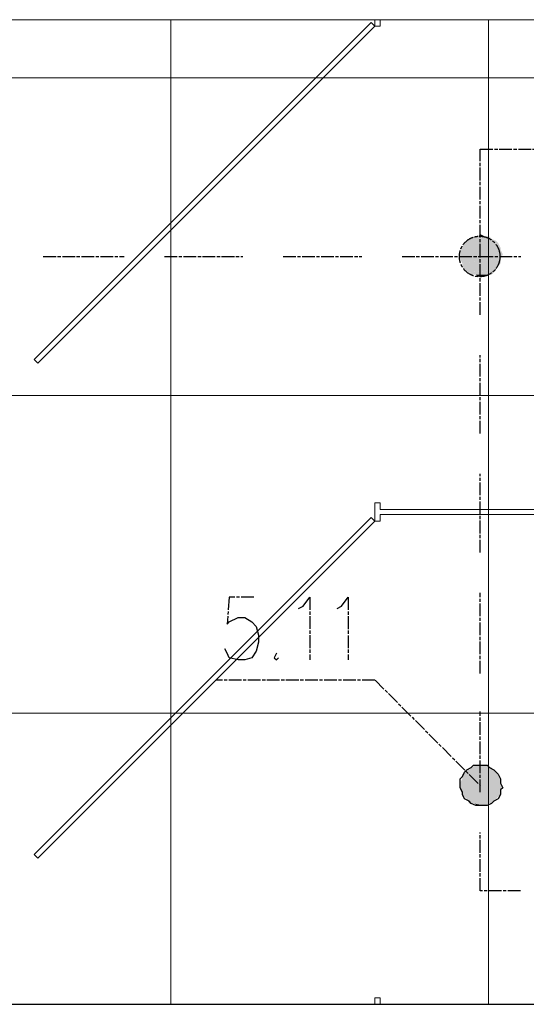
# Model space of a CAD drawing. Header units: millimetres. Extents: x -523 to 1404227, y -783705 to 1038705.
# Tile 470 of 508: x 908712 to 909669, y 219430 to 221290. Entities that reach past the tile are written whole.
import ezdxf

# ---------------------------------------------------------------- set-up
doc = ezdxf.new("R2010")
doc.units = ezdxf.units.MM
doc.linetypes.add('ACAD_ISO08W100', pattern=[36, 24, -3, 6, -3])
doc.layers.add('!!ELEKTRYKA', color=7, linetype='Continuous')

msp = doc.modelspace()

# ---------------------------------------------------------------- linework, layer by layer
at = {"layer": '!!ELEKTRYKA', "color": 252, "lineweight": 20}
for p, q in [((908062.7, 221290.06), (910682.7, 221290.06)), ((909375.62, 221284.63), (908739.23, 220648.23)), ((909375.62, 221284.63), (909382.7, 221277.56)), ((909382.7, 221290.06), (909382.7, 221277.56)), ((909392.7, 221290.06), (909392.7, 221277.56)), ((909382.7, 221277.56), (908746.3, 220641.16)), ((909392.7, 221277.56), (909382.7, 221277.56)), ((908739.23, 220648.23), (908746.3, 220641.16)), ((909382.7, 220377.56), (909382.7, 220342.56)), ((909392.7, 220377.56), (909382.7, 220377.56)), ((909392.7, 220377.56), (909392.7, 220365.06)), ((910682.7, 220365.06), (909392.7, 220365.06)), ((909392.7, 220355.06), (909392.7, 220342.56)), ((910682.7, 220355.06), (909392.7, 220355.06)), ((909375.62, 220349.63), (908739.23, 219713.23)), ((909382.7, 220342.56), (908746.3, 219706.16)), ((909375.62, 220349.63), (909382.7, 220342.56)), ((909392.7, 220342.56), (909382.7, 220342.56)), ((908739.23, 219713.23), (908746.3, 219706.16)), ((909382.7, 219442.56), (909382.7, 219430.06)), ((909392.7, 219442.56), (909382.7, 219442.56)), ((909392.7, 219442.56), (909392.7, 219430.06))]:
    msp.add_line(p, q, dxfattribs=at)
at = {"layer": '!!ELEKTRYKA', "color": 252, "lineweight": 15, "ltscale": 15}
for p, q in [((908997.7, 221290.06), (908997.7, 219430.06)), ((909597.7, 221290.06), (909597.7, 219430.06)), ((910682.7, 221180.06), (906932.7, 221180.06)), ((910682.7, 220580.06), (906932.7, 220580.06)), ((910682.7, 219980.06), (906932.7, 219980.06))]:
    msp.add_line(p, q, dxfattribs=at)
at = {"layer": '!!ELEKTRYKA', "color": 252}
msp.add_line((906932.7, 219430.06), (910682.7, 219430.06), dxfattribs=at)
at = {"layer": '!!ELEKTRYKA', "color": 5, "linetype": 'ACAD_ISO08W100', "lineweight": -3}
for points in [[(909581.81, 220732.53), (909581.81, 220842.55), (909581.81, 221045.76), (909784.9, 221045.76)], [(908756.57, 220842.55), (908909.35, 220842.55)], [(908985.44, 220842.55), (909133.35, 220842.55)], [(909209.43, 220842.55), (909357.95, 220842.55)], [(909434.14, 220842.54), (909582.18, 220842.54), (909658.6, 220842.54)], [(909581.81, 220508.11), (909581.81, 220656.28)], [(909581.81, 220283.74), (909581.81, 220431.92)], [(909581.81, 220055.18), (909581.81, 220207.55)], [(909154.41, 220199.08), (909107.92, 220199.08), (909103.69, 220148.23), (909107.92, 220152.52), (909124.83, 220160.97), (909137.51, 220160.97), (909150.19, 220152.52), (909158.64, 220144.01), (909162.87, 220127.1), (909162.87, 220114.42), (909158.64, 220097.45), (909150.19, 220084.77), (909137.51, 220080.54), (909124.83, 220080.54), (909107.92, 220084.77), (909103.69, 220093.22), (909099.47, 220101.68)], [(909238.86, 220177.94), (909247.3, 220182.16), (909259.96, 220199.1), (909259.96, 220080.56)], [(909311.31, 220177.86), (909319.75, 220182.08), (909332.4, 220199.01), (909332.4, 220080.5)], [(909196.85, 220093.22), (909192.62, 220084.78), (909196.85, 220080.55), (909201.07, 220084.78)], [(909382.97, 220042.46), (909082.21, 220042.46)], [(909383.08, 220042.45), (909581.76, 219843.46)], [(909581.81, 219830.81), (909581.81, 219983.19)], [(909658.12, 219644.48), (909581.81, 219644.48), (909581.81, 219754.56)]]:
    msp.add_lwpolyline(points, dxfattribs=at)
msp.add_lwpolyline([(909607.58, 219813.84), (909603.37, 219809.58), (909594.95, 219805.37), (909585.94, 219805.37), (909581.73, 219805.37), (909573.31, 219805.37), (909564.9, 219809.58), (909560.69, 219813.84), (909552.27, 219818.05), (909548.07, 219826.53), (909548.07, 219830.79), (909543.86, 219839.21), (909543.86, 219847.69), (909543.86, 219856.16), (909548.07, 219860.43), (909552.27, 219868.84), (909556.48, 219873.11), (909564.9, 219877.32), (909569.1, 219881.59), (909577.52, 219881.59), (909585.94, 219881.59), (909594.95, 219881.59), (909599.16, 219877.32), (909607.58, 219873.11), (909611.78, 219868.84), (909615.99, 219864.64), (909620.2, 219856.16), (909620.2, 219847.69), (909624.41, 219839.21), (909620.2, 219835), (909620.2, 219826.53), (909615.99, 219818.05)], close=True, dxfattribs=at)
msp.add_circle((909580.77, 220842.77), 38.33, dxfattribs=at)
msp.add_circle((909580.77, 220842.77), 38.33, dxfattribs=at)
for points in [[(909602.56, 220876.46), (909556.28, 220872.26), (909611.57, 220872.26)], [(909602.56, 220876.46), (909560.49, 220876.46), (909556.28, 220872.26)], [(909598.97, 220880.6), (909561.11, 220876.4), (909603.18, 220876.4)], [(909598.97, 220880.6), (909569.52, 220880.6), (909561.11, 220876.4)], [(909581.88, 220884.89), (909577.67, 220880.68), (909590.29, 220880.68)], [(909620.2, 220859.51), (909543.86, 220855.25), (909620.2, 220855.25)], [(909620.2, 220859.51), (909548.07, 220859.51), (909543.86, 220855.25)], [(909615.92, 220867.95), (909548, 220859.47), (909620.13, 220859.47)], [(909615.92, 220867.95), (909552.21, 220867.95), (909548, 220859.47)], [(909611.64, 220872.24), (909552.14, 220867.97), (909615.85, 220867.97)], [(909611.64, 220872.24), (909556.35, 220872.24), (909552.14, 220867.97)], [(909620.2, 220855.25), (909543.86, 220846.77), (909624.41, 220846.77)], [(909620.2, 220855.25), (909543.86, 220855.25), (909543.86, 220846.77)], [(909624.41, 220846.77), (909543.86, 220838.35), (909620.2, 220838.35)], [(909624.41, 220846.77), (909543.86, 220846.77), (909543.86, 220838.35)], [(909620.2, 220838.35), (909543.86, 220838.35), (909548.07, 220829.88)], [(909620.13, 220838.32), (909548, 220829.84), (909620.13, 220829.84)], [(909620.13, 220829.84), (909548, 220825.63), (909615.92, 220825.63)], [(909620.13, 220829.84), (909548, 220829.84), (909548, 220825.63)], [(909615.92, 220825.63), (909548, 220825.63), (909552.21, 220817.16)], [(909615.85, 220825.66), (909552.14, 220817.18), (909611.64, 220817.18)], [(909611.64, 220817.18), (909552.14, 220817.18), (909560.55, 220812.97)], [(909612.19, 220817.14), (909561.11, 220812.87), (909607.39, 220812.87)], [(909607.39, 220812.87), (909561.11, 220812.87), (909565.32, 220808.67)], [(909607.32, 220812.9), (909565.25, 220808.69), (909603.11, 220808.69)], [(909594.56, 220808.67), (909573.53, 220808.67), (909577.74, 220804.47)], [(909594.5, 220808.7), (909577.67, 220804.49), (909586.08, 220804.49)], [(909560.55, 219873.12), (909611.64, 219868.91), (909552.14, 219868.91)], [(909565.32, 219877.31), (909607.39, 219873.04), (909561.11, 219873.04)], [(909561.11, 219873.04), (909607.39, 219873.04), (909612.19, 219868.83)], [(909573.66, 219881.52), (909603.11, 219877.31), (909565.25, 219877.31)], [(909565.25, 219877.31), (909603.11, 219877.31), (909607.32, 219873.1)], [(909573.53, 219881.58), (909594.56, 219881.58), (909602.98, 219877.32)], [(909548.07, 219856.16), (909620.2, 219847.69), (909543.86, 219847.69)], [(909552.21, 219868.91), (909615.92, 219864.64), (909548, 219864.64)], [(909548, 219864.64), (909620.13, 219856.16), (909548, 219856.16)], [(909548, 219864.64), (909615.92, 219864.64), (909620.13, 219856.16)], [(909548, 219856.16), (909620.13, 219856.16), (909620.13, 219847.69)], [(909552.14, 219868.91), (909611.64, 219868.91), (909615.85, 219864.64)], [(909543.86, 219847.69), (909624.41, 219843.48), (909543.86, 219843.48)], [(909543.86, 219847.69), (909620.2, 219847.69), (909624.41, 219843.48)], [(909543.86, 219843.48), (909620.2, 219835), (909543.86, 219835)], [(909543.86, 219843.48), (909624.41, 219843.48), (909620.2, 219835)], [(909543.86, 219835), (909620.2, 219826.53), (909548.07, 219826.53)], [(909543.86, 219835), (909620.2, 219835), (909620.2, 219826.53)], [(909548, 219826.53), (909615.92, 219822.32), (909552.21, 219822.32)], [(909548, 219826.53), (909620.13, 219826.53), (909615.92, 219822.32)], [(909552.14, 219822.33), (909611.64, 219818.06), (909556.35, 219818.06)], [(909552.14, 219822.33), (909615.85, 219822.33), (909611.64, 219818.06)], [(909556.28, 219818.13), (909602.56, 219809.65), (909560.49, 219809.65)], [(909556.28, 219818.13), (909611.57, 219818.13), (909602.56, 219809.65)], [(909569.39, 219809.59), (909590.42, 219805.38), (909577.8, 219805.38)], [(909569.39, 219809.59), (909598.84, 219809.59), (909590.42, 219805.38)]]:
    msp.add_solid(points, dxfattribs=at)

doc.saveas('drawing.dxf')
